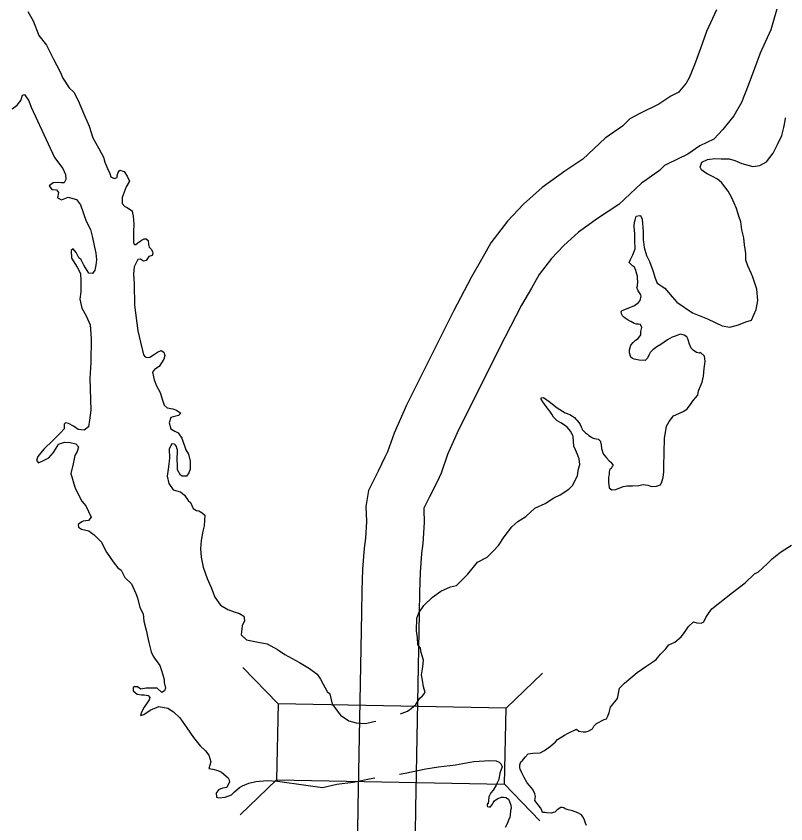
# Model space of a CAD drawing. Extents: x -492261 to -432772, y 1441225 to 1452922.
# Drawn here: x -461768.9 to -461668.7, y 1452345.3 to 1452450.6 of the extents above; entities that cross this region are included whole.
import ezdxf

# ---------------------------------------------------------------- set-up
doc = ezdxf.new("R2010")
doc.units = 0
doc.layers.add('Default', color=7, linetype='Continuous')

msp = doc.modelspace()

# ---------------------------------------------------------------- linework, layer by layer
at = {"layer": 'Default'}
for p, q in [((-461734.82, 1452360.97), (-461739.39, 1452365.73)), ((-461705.12, 1452360.4), (-461700.37, 1452364.97)), ((-461735.01, 1452351.07), (-461739.77, 1452346.5)), ((-461705.31, 1452350.5), (-461700.74, 1452345.74))]:
    msp.add_line(p, q, dxfattribs=at)
for points in [[(-461669.55, 1452452.53), (-461670.63, 1452448.76), (-461672.04, 1452445.72), (-461672.74, 1452443.74), (-461673.59, 1452441.5), (-461674.46, 1452439.31), (-461675.43, 1452437.55), (-461676.9, 1452435.8), (-461678.06, 1452434.55), (-461679.87, 1452433.66), (-461681.45, 1452432.57), (-461684.15, 1452431.27), (-461684.47, 1452431.1), (-461685.15, 1452430.44), (-461686.77, 1452429.28), (-461687.47, 1452428.8), (-461690.45, 1452426.02), (-461693.19, 1452424.21), (-461695.69, 1452422.4), (-461697.61, 1452420.68), (-461699.22, 1452418.98), (-461700.82, 1452416.91), (-461701.79, 1452415.14), (-461703.12, 1452412.9), (-461705.28, 1452408.71), (-461711.31, 1452396.67), (-461712.74, 1452393.46), (-461713.59, 1452391.01), (-461714.11, 1452389.88), (-461715.07, 1452387.95), (-461715.81, 1452386.46), (-461715.84, 1452386.27), (-461715.77, 1452384.6), (-461715.97, 1452381.86), (-461716.12, 1452380.55), (-461716.31, 1452378.07), (-461716.41, 1452375.51), (-461716.44, 1452372.75), (-461716.93, 1452347.35)], [(-461677.69, 1452451.38), (-461678.99, 1452448.56), (-461679.78, 1452446.33), (-461680.58, 1452444.22), (-461681.26, 1452442.51), (-461681.65, 1452441.81), (-461682.53, 1452440.76), (-461682.62, 1452440.66), (-461683.66, 1452440.15), (-461685.22, 1452439.09), (-461687.61, 1452437.93), (-461688.99, 1452437.16), (-461689.96, 1452436.22), (-461691.09, 1452435.42), (-461692.19, 1452434.65), (-461695.1, 1452431.93), (-461697.46, 1452430.38), (-461700.41, 1452428.24), (-461702.84, 1452426.06), (-461704.92, 1452423.86), (-461707.12, 1452421.03), (-461708.31, 1452418.84), (-461709.68, 1452416.53), (-461711.96, 1452412.11), (-461718.09, 1452399.88), (-461719.71, 1452396.23), (-461720.56, 1452393.82), (-461720.89, 1452393.11), (-461721.78, 1452391.28), (-461723.04, 1452388.77), (-461723.36, 1452386.7), (-461723.28, 1452384.72), (-461723.44, 1452382.56), (-461723.59, 1452381.27), (-461723.8, 1452378.5), (-461723.91, 1452375.69), (-461723.94, 1452372.85), (-461724.43, 1452347.5)], [(-461767.4, 1452451.14), (-461766.72, 1452449.94), (-461765.95, 1452448.04), (-461764.98, 1452446.79), (-461764.08, 1452444.96), (-461763.18, 1452443.28), (-461762.86, 1452442.48), (-461762.01, 1452441.21), (-461761.41, 1452440.66), (-461760.84, 1452439.58), (-461760.02, 1452437.6), (-461759.42, 1452436.23), (-461758.95, 1452434.72), (-461758.15, 1452433.3), (-461757.55, 1452432.2), (-461757.37, 1452431.54), (-461757.03, 1452430.72), (-461756.73, 1452430.04), (-461756.58, 1452429.62)], [(-461769.45, 1452438.48), (-461768.81, 1452438.96), (-461768.33, 1452439.56), (-461768.08, 1452440.28), (-461767.86, 1452440.36), (-461767.26, 1452439.53), (-461766.98, 1452438.68), (-461763.94, 1452432.12), (-461762.84, 1452430.7), (-461762.52, 1452429.92), (-461762.47, 1452429.27), (-461762.69, 1452428.84), (-461763.07, 1452428.84), (-461763.54, 1452428.87), (-461764.12, 1452428.82), (-461764.62, 1452428.47), (-461764.27, 1452427.97), (-461763.69, 1452427.94), (-461763.42, 1452427.57), (-461763.55, 1452426.87), (-461763, 1452426.64), (-461762.17, 1452426.97), (-461761.07, 1452426.67), (-461760.55, 1452425.97), (-461759.8, 1452423.84), (-461759.25, 1452422.76), (-461759, 1452421.71), (-461758.71, 1452420.46), (-461758.53, 1452419.68), (-461758.46, 1452418.81), (-461758.53, 1452418.13), (-461758.68, 1452417.46), (-461758.98, 1452417.01), (-461759.46, 1452417.08), (-461760.11, 1452418.11), (-461760.45, 1452418.81), (-461760.78, 1452419.08), (-461761.13, 1452419.78), (-461761.5, 1452420.23), (-461761.75, 1452420.03), (-461761.73, 1452419.01), (-461761, 1452417.86), (-461760.53, 1452417.03), (-461760.48, 1452416.13), (-461760.51, 1452414.65), (-461760.61, 1452413.7), (-461760.36, 1452412.53), (-461759.79, 1452411.53), (-461759.29, 1452410.35), (-461759.16, 1452408.57), (-461759.22, 1452405.42), (-461759.34, 1452403.34), (-461759.22, 1452399.21), (-461759.37, 1452397.91), (-461759.52, 1452397.04), (-461760.05, 1452396.63), (-461760.84, 1452396.69), (-461761.47, 1452397.14), (-461762.09, 1452397.49), (-461762.52, 1452397.59), (-461762.67, 1452397.39), (-461762.69, 1452396.79), (-461763.14, 1452396.29), (-461764.12, 1452395.33), (-461765.32, 1452394.16), (-461766.09, 1452393.18), (-461766.29, 1452392.68), (-461766.02, 1452392.38)], [(-461674.16, 1452421.66), (-461674.43, 1452422.74), (-461674.55, 1452423.74), (-461674.8, 1452424.49), (-461675.1, 1452425.49), (-461675.4, 1452426.19), (-461675.75, 1452426.99), (-461676.2, 1452427.74), (-461676.62, 1452428.3), (-461677.07, 1452428.9), (-461677.57, 1452429.3), (-461678.25, 1452429.65), (-461678.59, 1452429.82), (-461678.94, 1452430), (-461679.39, 1452430.3), (-461679.67, 1452430.52), (-461679.84, 1452430.87), (-461679.62, 1452431.52), (-461678.87, 1452431.9), (-461677.94, 1452432), (-461677.09, 1452431.97), (-461676.05, 1452431.97), (-461675.3, 1452431.75), (-461674.42, 1452431.37), (-461672.98, 1452430.95), (-461672.05, 1452431.1), (-461671.18, 1452431.57), (-461670.35, 1452432.7), (-461669.75, 1452433.82), (-461669.2, 1452435), (-461668.95, 1452436.03), (-461668.73, 1452437.18), (-461668.71, 1452437.3)], [(-461756.58, 1452429.62), (-461756.15, 1452429.42), (-461755.78, 1452429.52), (-461755.78, 1452429.79), (-461755.65, 1452430.19), (-461755.43, 1452430.47), (-461754.85, 1452430.32), (-461754.45, 1452429.69), (-461754.15, 1452429.04), (-461754.58, 1452428.34), (-461755.11, 1452426.94), (-461755.11, 1452426.16), (-461754.76, 1452425.76), (-461754.48, 1452425.64), (-461754.28, 1452425.49), (-461753.83, 1452425.21), (-461753.76, 1452424.91), (-461753.68, 1452424.49), (-461753.58, 1452423.44), (-461753.64, 1452422.51), (-461753.64, 1452421.76), (-461753.64, 1452421.41), (-461753.64, 1452421.21), (-461753.59, 1452420.88), (-461753.46, 1452420.81), (-461753.34, 1452420.83), (-461753.09, 1452421.03), (-461752.79, 1452421.23), (-461752.51, 1452421.43), (-461752.24, 1452421.56), (-461751.99, 1452421.56), (-461751.71, 1452421.33), (-461751.69, 1452420.81), (-461751.61, 1452420.48), (-461751.36, 1452420.21), (-461751.16, 1452419.91), (-461751.12, 1452419.63), (-461751.22, 1452419.38), (-461751.64, 1452419.23), (-461752.01, 1452418.73), (-461752.36, 1452418.63), (-461752.74, 1452418.88), (-461753.06, 1452418.86), (-461753.21, 1452418.61), (-461753.56, 1452417.88), (-461753.64, 1452416.98), (-461753.54, 1452415.7), (-461753.52, 1452412.9), (-461753.07, 1452409.57), (-461752.75, 1452408.07), (-461752.45, 1452406.99), (-461752.32, 1452406.42), (-461752.12, 1452406.17), (-461751.92, 1452406.09), (-461751.5, 1452406.14), (-461751.02, 1452406.44), (-461750.5, 1452406.77), (-461750.03, 1452407.02), (-461749.68, 1452406.77), (-461749.55, 1452406.34), (-461749.68, 1452405.87), (-461750.28, 1452404.92), (-461750.9, 1452404.52), (-461751.18, 1452404.19), (-461750.95, 1452403.19), (-461750.65, 1452402.39), (-461750.18, 1452401.54), (-461749.88, 1452400.54), (-461749.63, 1452399.86), (-461749.26, 1452399.54), (-461748.53, 1452399.41), (-461748.03, 1452399.21), (-461747.46, 1452398.86), (-461747.78, 1452398.53), (-461748.46, 1452398.38), (-461748.78, 1452398.26), (-461749.01, 1452397.56), (-461748.78, 1452396.78), (-461748.24, 1452396.51), (-461747.84, 1452396.28), (-461747.36, 1452395.58), (-461746.84, 1452394.05), (-461746.49, 1452393.48), (-461746.27, 1452392.58), (-461746.27, 1452391.55), (-461746.44, 1452391.08), (-461746.74, 1452390.65), (-461747.29, 1452390.65), (-461747.52, 1452390.78), (-461747.89, 1452391.45), (-461747.91, 1452391.93), (-461747.94, 1452392.93), (-461747.91, 1452393.75), (-461747.91, 1452394.05), (-461747.99, 1452394.3), (-461748.04, 1452394.48), (-461748.19, 1452394.65), (-461748.29, 1452394.78), (-461748.64, 1452394.83), (-461748.99, 1452394.18), (-461748.96, 1452392.98)], [(-461681.58, 1452408.78), (-461681.93, 1452408.98), (-461682.43, 1452409.13), (-461682.98, 1452408.93), (-461683.5, 1452408.73), (-461684.08, 1452408.38), (-461684.95, 1452407.78), (-461685.5, 1452407.5), (-461686, 1452407.08), (-461686.33, 1452406.73), (-461686.53, 1452406.4), (-461686.68, 1452406), (-461686.98, 1452405.72), (-461687.78, 1452405.73), (-461688.43, 1452405.88), (-461688.65, 1452405.95), (-461688.85, 1452406.13), (-461689.05, 1452406.7), (-461689.02, 1452407.1), (-461688.87, 1452407.68), (-461688.57, 1452408.03), (-461688.27, 1452408.33), (-461687.92, 1452408.58), (-461687.55, 1452409.05), (-461687.55, 1452409.48), (-461687.45, 1452410), (-461687.6, 1452410.4), (-461687.85, 1452410.45), (-461688.12, 1452410.45), (-461688.42, 1452410.53), (-461688.85, 1452410.78), (-461689.07, 1452410.88), (-461689.35, 1452411.03), (-461689.62, 1452411.23), (-461689.84, 1452411.38), (-461689.97, 1452411.53), (-461690.09, 1452411.78), (-461690.14, 1452412.08), (-461689.99, 1452412.21), (-461689.22, 1452412.51), (-461688.37, 1452412.86), (-461687.85, 1452413.26), (-461687.65, 1452413.51), (-461687.52, 1452414.06), (-461687.55, 1452414.26), (-461687.72, 1452414.53), (-461687.92, 1452414.78), (-461687.99, 1452414.98), (-461688.07, 1452415.16), (-461688.02, 1452415.44), (-461687.94, 1452416.01), (-461687.99, 1452416.39), (-461688.02, 1452416.69), (-461688.07, 1452416.96), (-461688.22, 1452417.44), (-461688.39, 1452417.86), (-461688.67, 1452418.01), (-461689.07, 1452418.46), (-461688.92, 1452418.86), (-461688.59, 1452419.46), (-461688.31, 1452420.24), (-461688.29, 1452420.54), (-461688.34, 1452421.07), (-461688.36, 1452421.57), (-461688.36, 1452422.27), (-461688.39, 1452422.59), (-461688.44, 1452423.24), (-461688.41, 1452423.72), (-461688.26, 1452424.17), (-461688.19, 1452424.52), (-461687.71, 1452424.57), (-461687.61, 1452424.57), (-461687.39, 1452424.09), (-461687.26, 1452422.47), (-461687.24, 1452421.44), (-461687.14, 1452420.41), (-461686.82, 1452419.39), (-461686.44, 1452418.59), (-461685.99, 1452417.41), (-461685.7, 1452416.41), (-461685.45, 1452415.78), (-461684.45, 1452415.13), (-461683.48, 1452414.01), (-461682.88, 1452413.31), (-461680.85, 1452411.9), (-461678.88, 1452411.13), (-461676.99, 1452410.2), (-461675.99, 1452410.05), (-461674.84, 1452410.33), (-461673.91, 1452410.73), (-461673.14, 1452410.95), (-461672.54, 1452412.33), (-461672.31, 1452413.5), (-461672.46, 1452415.01), (-461672.96, 1452416.56), (-461673.21, 1452417.06), (-461673.63, 1452418.01), (-461673.88, 1452418.78), (-461673.91, 1452419.64), (-461674.08, 1452420.76), (-461674.16, 1452421.66)], [(-461692.68, 1452394.24), (-461692.48, 1452393.56), (-461692.05, 1452393.01), (-461691.68, 1452392.64), (-461691.46, 1452392.44), (-461691.33, 1452392.29), (-461691.18, 1452392.04), (-461691.28, 1452391.89), (-461691.41, 1452391.64), (-461691.61, 1452391.54), (-461691.68, 1452391.19), (-461691.68, 1452391.09), (-461691.71, 1452390.84), (-461691.78, 1452390.51), (-461691.76, 1452389.86), (-461691.71, 1452389.11), (-461691.36, 1452388.86), (-461690.83, 1452388.91), (-461689.86, 1452389.28), (-461689.36, 1452389.36), (-461688.64, 1452389.36), (-461687.81, 1452389.43), (-461687.26, 1452389.56), (-461686.64, 1452389.48), (-461686.16, 1452389.28), (-461685.52, 1452389.33), (-461684.99, 1452389.51), (-461684.82, 1452389.91), (-461684.64, 1452390.48), (-461684.59, 1452391.21), (-461684.56, 1452391.89), (-461684.46, 1452395.54), (-461684.24, 1452397.14), (-461683.89, 1452397.77), (-461683.31, 1452398.47), (-461682.61, 1452398.79), (-461681.96, 1452399.12), (-461681.51, 1452399.42), (-461681.21, 1452399.79), (-461681.01, 1452400.09), (-461680.74, 1452400.47), (-461680.44, 1452400.84), (-461680.14, 1452401.19), (-461680.06, 1452401.74), (-461679.56, 1452402.87), (-461679.41, 1452403.67), (-461679.31, 1452404.65), (-461679.19, 1452405.57), (-461679.21, 1452405.95), (-461679.29, 1452406.27), (-461679.78, 1452406.72), (-461679.96, 1452406.67), (-461680.31, 1452406.72), (-461680.76, 1452407.05), (-461681.01, 1452407.3), (-461681.23, 1452407.83), (-461681.46, 1452408.5), (-461681.58, 1452408.78)], [(-461695.83, 1452390.69), (-461695.7, 1452391.59), (-461695.53, 1452392.14), (-461695.58, 1452392.89), (-461695.8, 1452393.46), (-461696.07, 1452394.07), (-461696.27, 1452394.54), (-461696.37, 1452395.79), (-461696.4, 1452395.87), (-461696.67, 1452396.47), (-461697.15, 1452397.02), (-461697.5, 1452397.29), (-461697.97, 1452397.59), (-461698.44, 1452397.82), (-461698.92, 1452398.32), (-461699.17, 1452398.72), (-461699.42, 1452399.1), (-461699.64, 1452399.37), (-461700.09, 1452400), (-461700.34, 1452400.3), (-461700.56, 1452400.67), (-461700.54, 1452400.82), (-461700.24, 1452400.87), (-461699.52, 1452400.37), (-461698.47, 1452399.55), (-461697.42, 1452398.9), (-461696.8, 1452398.67)], [(-461696.8, 1452398.67), (-461696.45, 1452398.46), (-461696.19, 1452398.26), (-461696.01, 1452398.06), (-461695.89, 1452397.92), (-461695.66, 1452397.63), (-461695.47, 1452397.35), (-461695.35, 1452397.08), (-461695.27, 1452396.88), (-461695.19, 1452396.69), (-461695.02, 1452396.52), (-461694.76, 1452396.27), (-461694.52, 1452396.09), (-461694.32, 1452395.93), (-461694.14, 1452395.81), (-461693.84, 1452395.62), (-461693.62, 1452395.54), (-461693.36, 1452395.48), (-461693.14, 1452395.44), (-461693.03, 1452395.39), (-461692.97, 1452395.34), (-461692.89, 1452395.26), (-461692.88, 1452395.22), (-461692.83, 1452395.11), (-461692.71, 1452394.72), (-461692.68, 1452394.24)], [(-461766.02, 1452392.38), (-461765.37, 1452392.66), (-461764.67, 1452393.01), (-461764.04, 1452393.71), (-461763.57, 1452394.48), (-461763.39, 1452394.81), (-461762.62, 1452395.08), (-461761.87, 1452395.03), (-461761.15, 1452394.83), (-461760.8, 1452394.46), (-461760.97, 1452393.83), (-461761.27, 1452393.33), (-461761.5, 1452392.23), (-461761.8, 1452391), (-461761.27, 1452389.18), (-461760.93, 1452388.48), (-461760.38, 1452387.38), (-461759.83, 1452386.77), (-461759.16, 1452385.3), (-461759.51, 1452384.87), (-461760.18, 1452384.75), (-461760.38, 1452384.67), (-461760.68, 1452384.47), (-461760.83, 1452384.35), (-461760.8, 1452384), (-461760.4, 1452383.72), (-461759.46, 1452383.5), (-461759.26, 1452383.35), (-461758.78, 1452383), (-461757.83, 1452382.04), (-461757.56, 1452381.47), (-461757.14, 1452380.74), (-461756.29, 1452379.49), (-461755.69, 1452378.69), (-461755.26, 1452378.39), (-461754.79, 1452377.44), (-461753.89, 1452376.59), (-461753.34, 1452375.36), (-461753.14, 1452374.79), (-461752.82, 1452373.53), (-461752.4, 1452372.68), (-461752.3, 1452371.73), (-461752, 1452370.56), (-461751.63, 1452368.98), (-461751.35, 1452367.73), (-461751.1, 1452367.2), (-461750.9, 1452366.93), (-461750.23, 1452365.95), (-461750.03, 1452365.43), (-461749.83, 1452364.75), (-461749.66, 1452364.15), (-461749.63, 1452363.77), (-461749.46, 1452363), (-461749.61, 1452362.67), (-461749.93, 1452362.47), (-461750.56, 1452363), (-461751.41, 1452363.02), (-461752, 1452363.02), (-461752.68, 1452362.9), (-461753.1, 1452363.17), (-461753.55, 1452363.17), (-461753.7, 1452363.1), (-461753.68, 1452362.65), (-461753.15, 1452362.25), (-461752.6, 1452362.17), (-461752.25, 1452362.17), (-461751.73, 1452362.07), (-461751.51, 1452361.8), (-461751.58, 1452361.5), (-461751.86, 1452361.12), (-461752.26, 1452360.55), (-461752.61, 1452359.87), (-461752.73, 1452359.47), (-461752.31, 1452359.57), (-461751.46, 1452360.17), (-461750.33, 1452360.65), (-461749.16, 1452360.42), (-461748.44, 1452359.94), (-461747.59, 1452359.14), (-461746.69, 1452357.87), (-461745.82, 1452356.59), (-461744.94, 1452355.51), (-461744.27, 1452354.86), (-461743.82, 1452354.31), (-461743.57, 1452353.41), (-461743.82, 1452352.56), (-461743.3, 1452352.46), (-461742.67, 1452352.29), (-461742.2, 1452352.08), (-461741.33, 1452351.33), (-461741.23, 1452351.16), (-461741.13, 1452350.81), (-461741.5, 1452350.06), (-461742.03, 1452349.98), (-461742.58, 1452349.76), (-461742.88, 1452349.33), (-461742.85, 1452348.81), (-461742.53, 1452348.73), (-461741.7, 1452348.81), (-461740.88, 1452349.13), (-461740.48, 1452349.53)], [(-461748.96, 1452392.98), (-461749.09, 1452391.83), (-461749.24, 1452390.63), (-461749.06, 1452389.67), (-461748.47, 1452388.85), (-461747.87, 1452388.7), (-461747.52, 1452388.57), (-461747.02, 1452388.15), (-461746.54, 1452387.47), (-461746.22, 1452387.2), (-461745.87, 1452386.42), (-461745.42, 1452386.17), (-461745.15, 1452386.12), (-461744.72, 1452385.87), (-461744.35, 1452385.57), (-461744.45, 1452384.17), (-461744.6, 1452383.47), (-461744.82, 1452382.24), (-461744.9, 1452381.19), (-461744.85, 1452380.06), (-461744.55, 1452378.79), (-461744.05, 1452377.31), (-461743.51, 1452376.13), (-461743.06, 1452374.88), (-461742.31, 1452373.81), (-461741.36, 1452373.26), (-461740.51, 1452372.98), (-461739.84, 1452372.76), (-461739.29, 1452372.38), (-461739.19, 1452371.78), (-461739.49, 1452371.13), (-461739.61, 1452369.95), (-461738.92, 1452369.33), (-461737.42, 1452369.03), (-461736.24, 1452368.78), (-461734.87, 1452368.07), (-461733.92, 1452367.42), (-461732, 1452366.35), (-461730.73, 1452365.57), (-461729.71, 1452364.84), (-461729.28, 1452364.19), (-461728.96, 1452363.52), (-461728.43, 1452362.59), (-461728.06, 1452362.27), (-461727.76, 1452360.94), (-461726.66, 1452359.51), (-461725.61, 1452358.76), (-461724.64, 1452358.49), (-461723.49, 1452358.41), (-461722.84, 1452358.54), (-461722.32, 1452358.66), (-461722.08, 1452358.72)], [(-461718.85, 1452359.69), (-461718.65, 1452359.76), (-461717.95, 1452360.01), (-461717.47, 1452360.39), (-461716.85, 1452360.89), (-461716.35, 1452361.71), (-461716.02, 1452362.04), (-461715.67, 1452362.44), (-461715.87, 1452363.21), (-461716.02, 1452364.07), (-461716.15, 1452364.74), (-461715.97, 1452365.79), (-461715.87, 1452366.67), (-461716.19, 1452367.67), (-461716.27, 1452368.22), (-461716.59, 1452368.72), (-461716.67, 1452369.57), (-461716.79, 1452370.47), (-461716.74, 1452372.12), (-461716.47, 1452372.82), (-461715.82, 1452373.8), (-461714.69, 1452374.88), (-461713.62, 1452375.65), (-461712.34, 1452376.2), (-461711.59, 1452376.38), (-461710.09, 1452377.88), (-461708.84, 1452379.45), (-461707.57, 1452380.1), (-461706.8, 1452380.88), (-461706.12, 1452381.58), (-461705.37, 1452382.71), (-461704.35, 1452384.03), (-461703.57, 1452384.73), (-461702.55, 1452385.38), (-461701.35, 1452386.48), (-461700.02, 1452387.08), (-461698.9, 1452387.81), (-461698.08, 1452388.21), (-461696.95, 1452388.94), (-461696.4, 1452389.44), (-461696.1, 1452390.09), (-461695.83, 1452390.69)], [(-461701.38, 1452348.4), (-461701.3, 1452348.9), (-461701.35, 1452349.27), (-461701.65, 1452349.82), (-461702.05, 1452350.32), (-461702.35, 1452350.7), (-461702.75, 1452351.4), (-461703.05, 1452352), (-461703.3, 1452352.47), (-461703.32, 1452352.67), (-461703.34, 1452353.05), (-461703.19, 1452353.43), (-461702.97, 1452353.58), (-461702.65, 1452354.03), (-461702.22, 1452354.48), (-461701.65, 1452354.55), (-461700.67, 1452354.6), (-461700.12, 1452354.9), (-461699.35, 1452355.48), (-461698.7, 1452356.03), (-461698.4, 1452356.35), (-461697.52, 1452356.88), (-461697.02, 1452357.15), (-461695.95, 1452357.68), (-461695.63, 1452357.43), (-461695.08, 1452357.33), (-461694.73, 1452357.35), (-461694.43, 1452357.43), (-461693.88, 1452357.73), (-461693.7, 1452358.08), (-461693.33, 1452358.4), (-461692.33, 1452358.93), (-461692.03, 1452359.03), (-461691.88, 1452359.35), (-461691.7, 1452359.85), (-461691.5, 1452360.53), (-461690.6, 1452361.66), (-461690.33, 1452363.03), (-461689.68, 1452363.66), (-461688.03, 1452365.06), (-461686.93, 1452365.86), (-461686.01, 1452366.43), (-461685.56, 1452366.76), (-461685.01, 1452367.46), (-461684.33, 1452368.11), (-461683.91, 1452368.66), (-461683.13, 1452369.01), (-461682.33, 1452369.71), (-461681.88, 1452370.26), (-461681.36, 1452371.06), (-461680.71, 1452371.66), (-461680.26, 1452371.54), (-461679.71, 1452371.49), (-461679.34, 1452371.66), (-461679.09, 1452372.21), (-461678.66, 1452372.89), (-461678.31, 1452373.36), (-461677.26, 1452374.19), (-461675.64, 1452375.47), (-461673.96, 1452376.74), (-461672.76, 1452377.92), (-461672.26, 1452378.17), (-461671.09, 1452379.22), (-461670.44, 1452379.87), (-461669.37, 1452380.72), (-461667.94, 1452381.65)], [(-461719.01, 1452351.8), (-461718.25, 1452351.93), (-461715.58, 1452352.53), (-461713.91, 1452352.75), (-461711.69, 1452353.05), (-461709.31, 1452353.45), (-461707.21, 1452353.58), (-461706.42, 1452353.55), (-461706.02, 1452353.38), (-461705.77, 1452353.1), (-461705.64, 1452352.75), (-461705.77, 1452352.43), (-461705.94, 1452351.95), (-461706.04, 1452351.1), (-461706.29, 1452350.7), (-461706.42, 1452350.4), (-461706.79, 1452349.72), (-461707.09, 1452349.4), (-461707.29, 1452349.05), (-461707.34, 1452348.85), (-461707.44, 1452347.97)], [(-461731.19, 1452350.38), (-461729.04, 1452350.1), (-461727.17, 1452350.53), (-461725.02, 1452350.78), (-461722.45, 1452351.3), (-461722.21, 1452351.33)], [(-461740.48, 1452349.53), (-461739.85, 1452350.08), (-461739.45, 1452350.31)], [(-461739.45, 1452350.31), (-461738.63, 1452350.63), (-461737.71, 1452350.85), (-461736.24, 1452350.99), (-461734.87, 1452350.89), (-461731.19, 1452350.38)], [(-461707.44, 1452347.97), (-461707.56, 1452347.96), (-461707.58, 1452347.71), (-461707.53, 1452347.61), (-461707.35, 1452347.54), (-461707.15, 1452347.57), (-461706.88, 1452347.9), (-461706.79, 1452348.07), (-461706.61, 1452348.35), (-461706.39, 1452348.5), (-461706.19, 1452348.66), (-461705.7, 1452348.81), (-461705.45, 1452348.84), (-461705.15, 1452348.79), (-461704.82, 1452348.57), (-461704.69, 1452348.27), (-461704.51, 1452347.78), (-461704.45, 1452347.38), (-461704.52, 1452347.08), (-461704.57, 1452346.45), (-461704.64, 1452346.2), (-461704.78, 1452345.82), (-461704.95, 1452345.42), (-461705.25, 1452344.89)], [(-461694.65, 1452345.15), (-461694.78, 1452345.45), (-461694.96, 1452345.97), (-461695.14, 1452346.25), (-461695.29, 1452346.52), (-461695.77, 1452346.79), (-461696.47, 1452347.03), (-461697.05, 1452347.15), (-461697.4, 1452347.29), (-461697.6, 1452347.41), (-461697.83, 1452347.49), (-461698, 1452347.48), (-461698.45, 1452347.15), (-461698.77, 1452346.87), (-461699.24, 1452346.74), (-461699.79, 1452346.79), (-461700.05, 1452346.81), (-461700.37, 1452346.83), (-461700.47, 1452347.08), (-461700.6, 1452347.38), (-461700.63, 1452347.45), (-461701.38, 1452348.4)], [(-461724.43, 1452347.46), (-461724.46, 1452344.31)], [(-461716.93, 1452347.39), (-461716.96, 1452344.07)]]:
    msp.add_lwpolyline(points, dxfattribs=at)
msp.add_lwpolyline([(-461705.12, 1452360.4), (-461734.82, 1452360.97), (-461735.01, 1452351.07), (-461705.31, 1452350.5)], close=True, dxfattribs=at)

doc.saveas('drawing.dxf')
